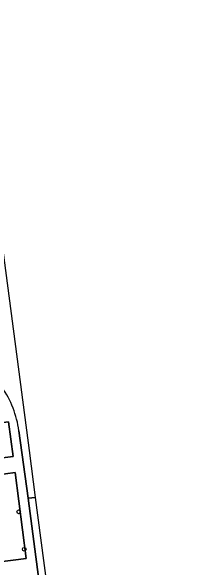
# Model space of a CAD drawing. Extents: x 160554 to 161248, y 385329 to 386506.
# Drawn here: x 161117.2 to 161167.1, y 386271.7 to 386419.6 of the extents above; entities that cross this region are included whole.
import ezdxf

# ---------------------------------------------------------------- set-up
doc = ezdxf.new("R2010")
doc.units = 0
for name, color, linetype in [('IMGEO_Berm_groen', 7, 'Continuous'), ('IMGEO_Boom', 7, 'Continuous'), ('IMGEO_OVBaan_gesloten', 7, 'Continuous')]:
    doc.layers.add(name, color=color, linetype=linetype)

msp = doc.modelspace()

# ---------------------------------------------------------------- linework, layer by layer
at = {"layer": 'IMGEO_Berm_groen'}
for points in [[(161108.76, 386309.54), (161116.52, 386310.55), (161117.72, 386301.32), (161109.96, 386300.32)], [(161116.52, 386310.55), (161108.76, 386309.54), (161109.96, 386300.32), (161117.72, 386301.32)], [(161110.51, 386296.05), (161118.27, 386297.06), (161121.23, 386274.27), (161113.47, 386273.27)], [(161118.27, 386297.06), (161110.51, 386296.05), (161113.47, 386273.27), (161121.23, 386274.27)]]:
    msp.add_lwpolyline(points, close=True, dxfattribs=at)
msp.add_lwpolyline([(161135.42, 386186.7), (161134, 386196.87), (161121.72, 386290.23), (161119.29, 386308.16)], dxfattribs=at)
msp.add_arc((161092.75, 386304.46), 26.8, 7.9515, 34.7145, dxfattribs=at)
at = {"layer": 'IMGEO_Boom'}
for centre in [(161119.21, 386286.63), (161120.71, 386276.68)]:
    msp.add_circle(centre, 0.489, dxfattribs=at)
at = {"layer": 'IMGEO_OVBaan_gesloten'}
for points in [[(161119.29, 386308.16), (161121.72, 386290.23), (161123.72, 386290.48), (161122.09, 386302.89), (161101.91, 386455.89)], [(161167.14, 385959.13), (161140.77, 386160.65), (161131.93, 386228.2), (161123.72, 386290.48), (161121.72, 386290.23), (161134, 386196.87), (161135.42, 386186.7), (161135.76, 386183.95), (161136.2, 386180.92), (161136.71, 386176.76), (161138.9, 386160.04), (161139.16, 386158.23), (161139.96, 386152.09)]]:
    msp.add_lwpolyline(points, dxfattribs=at)
msp.add_arc((161092.75, 386304.46), 26.8, 7.9515, 34.7145, dxfattribs=at)

doc.saveas('drawing.dxf')
